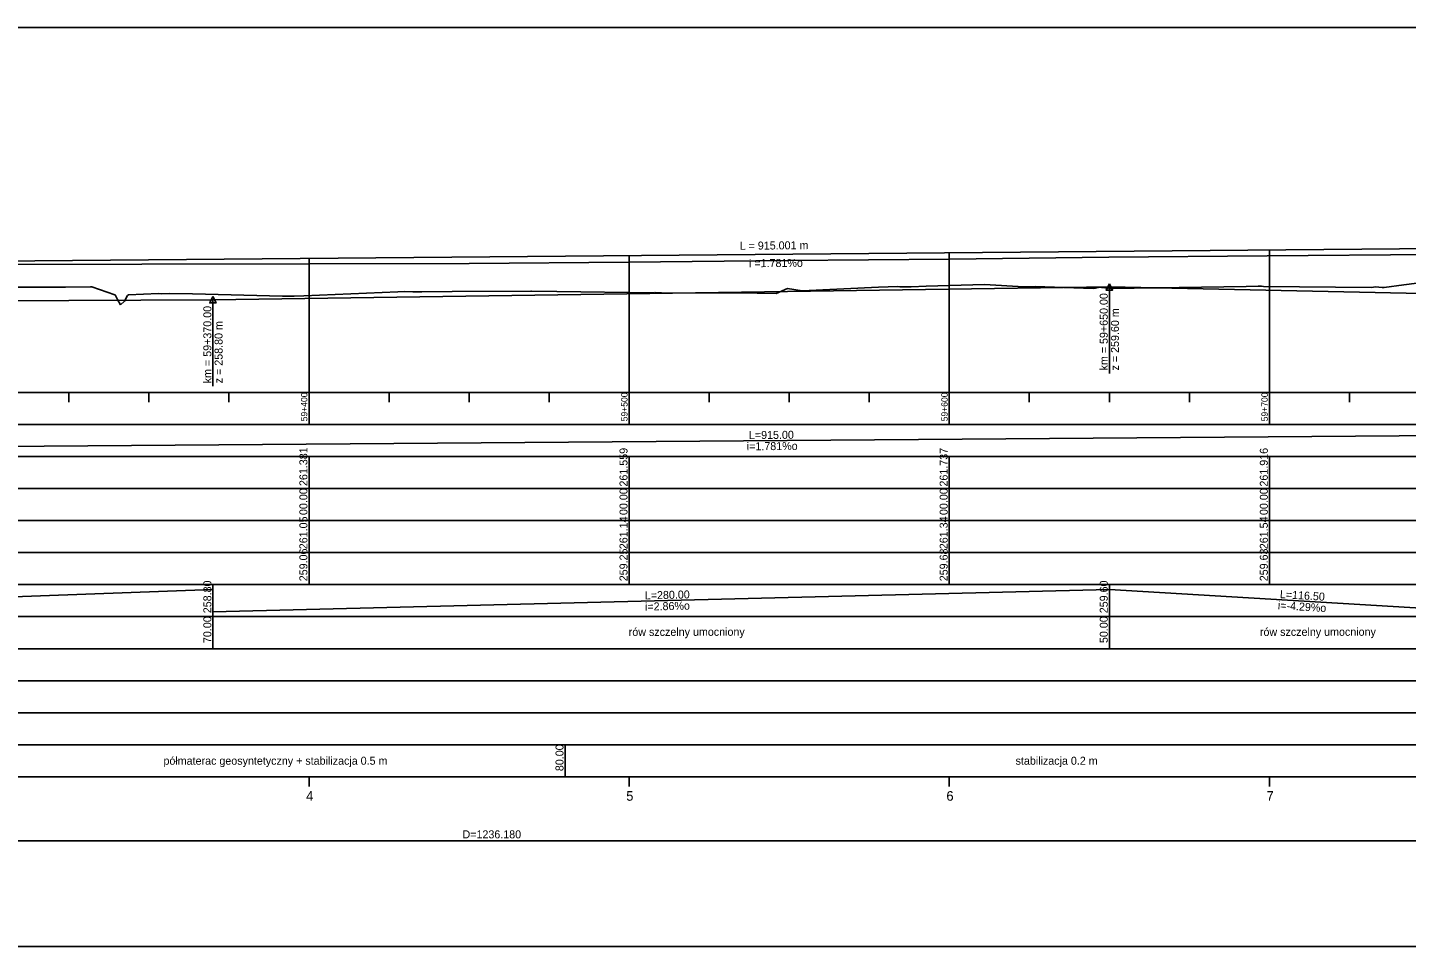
# Model space of a CAD drawing. Extents: x 6445630 to 6518227, y 5499240 to 5511716.
# Drawn here: x 6458543.3 to 6458974, y 5508418.3 to 5508705.3 of the extents above; entities that cross this region are included whole.
import ezdxf

# ---------------------------------------------------------------- set-up
doc = ezdxf.new("R2010")
doc.units = 0
for name, color, linetype in [('TOR_PROF-opisy pomocnicze', 7, 'Continuous'), ('TOR_PROF-rowy otwarte', 7, 'Continuous'), ('TOR_PROF-tabelka-geometria T1', 7, 'Continuous'), ('TOR_PROF-tabelka-kilometracja', 7, 'Continuous'), ('TOR_PROF-tabelka-odleglosci T1', 7, 'Continuous'), ('TOR_PROF-tabelka-pochylenia proj T1', 7, 'Continuous'), ('TOR_PROF-tabelka-rodzaj rowu T1', 7, 'Continuous'), ('TOR_PROF-tabelka-rowyT1', 7, 'Continuous'), ('TOR_PROF-tabelka-rurociagi T1', 7, 'Continuous'), ('TOR_PROF-tabelka-rzedne istn T1', 7, 'Continuous'), ('TOR_PROF-tabelka-rzedne proj T1', 7, 'Continuous'), ('TOR_PROF-tabelka-teren istniejacy T1', 7, 'Continuous'), ('TOR_PROF-tabelka-warstwa ochronna T1', 7, 'Continuous'), ('TOR_PROF-tor istniejacy T2', 7, 'Continuous'), ('TOR_PROF-tor projektowany', 7, 'Continuous'), ('TOR_PROF-uklad odniesienia', 7, 'Continuous'), ('TOR_PROF-warstwa ochronna', 7, 'Continuous'), ('TOR_RAMKI-dodatkowe3', 7, 'Continuous'), ('TOR_RAMKI-MASKA WYCIECIA', 7, 'Continuous')]:
    doc.layers.add(name, color=color, linetype=linetype)

msp = doc.modelspace()

# ---------------------------------------------------------------- linework, layer by layer
at = {"layer": 'TOR_PROF-opisy pomocnicze'}
for p, q in [((6458881.21, 5508624.29), (6458881.21, 5508597.29)), ((6458601.21, 5508620.29), (6458601.21, 5508593.29))]:
    msp.add_line(p, q, dxfattribs=at)
for points in [[(6458881.21, 5508625.29), (6458882.21, 5508623.29), (6458880.21, 5508623.29)], [(6458601.21, 5508621.29), (6458602.21, 5508619.29), (6458600.21, 5508619.29)]]:
    msp.add_lwpolyline(points, close=True, dxfattribs=at)
at = {"layer": 'TOR_PROF-rowy otwarte'}
for p, q in [((6458601.21, 5508620.29), (6458881.21, 5508624.29)), ((6458881.21, 5508624.29), (6458997.71, 5508621.79)), ((6458411.21, 5508619.29), (6458601.21, 5508620.29))]:
    msp.add_line(p, q, dxfattribs=at)
at = {"layer": 'TOR_PROF-tabelka-geometria T1'}
for points in [[(6452331.21, 5508451.29), (6453331.21, 5508451.29), (6453331.21, 5508448.62), (6453416.22, 5508448.62), (6453416.22, 5508451.29), (6453496.22, 5508451.29), (6453496.22, 5508453.96), (6453581.21, 5508453.96), (6453581.21, 5508451.29), (6457347.56, 5508451.29), (6457347.56, 5508448.62), (6457429.11, 5508448.62), (6457429.11, 5508451.29), (6457509.11, 5508451.29), (6457509.11, 5508453.96), (6457590.67, 5508453.96), (6457590.67, 5508451.29), (6459780.93, 5508451.29)], [(6452331.21, 5508451.29), (6462731.21, 5508451.29)]]:
    msp.add_lwpolyline(points, dxfattribs=at)
at = {"layer": 'TOR_PROF-tabelka-kilometracja'}
for points in [[(6458631.21, 5508468.29), (6458631.21, 5508471.29)], [(6458731.21, 5508468.29), (6458731.21, 5508471.29)], [(6458831.21, 5508468.29), (6458831.21, 5508471.29)], [(6458931.21, 5508468.29), (6458931.21, 5508471.29)]]:
    msp.add_lwpolyline(points, dxfattribs=at)
at = {"layer": 'TOR_PROF-tabelka-odleglosci T1'}
msp.add_lwpolyline([(6452331.21, 5508551.29), (6462731.21, 5508551.29), (6462731.21, 5508561.29), (6452331.21, 5508561.29)], close=True, dxfattribs=at)
for points in [[(6458631.21, 5508551.29), (6458631.21, 5508561.29)], [(6458731.21, 5508551.29), (6458731.21, 5508561.29)], [(6458831.21, 5508551.29), (6458831.21, 5508561.29)], [(6458931.21, 5508551.29), (6458931.21, 5508561.29)]]:
    msp.add_lwpolyline(points, dxfattribs=at)
at = {"layer": 'TOR_PROF-tabelka-pochylenia proj T1'}
msp.add_lwpolyline([(6452331.21, 5508571.29), (6462731.21, 5508571.29), (6462731.21, 5508581.29), (6452331.21, 5508581.29)], close=True, dxfattribs=at)
msp.add_lwpolyline([(6458316.21, 5508572.79), (6459231.21, 5508579.79)], dxfattribs=at)
at = {"layer": 'TOR_PROF-tabelka-rodzaj rowu T1'}
for points in [[(6452331.21, 5508511.29), (6462731.21, 5508511.29), (6462731.21, 5508521.29), (6452331.21, 5508521.29)], [(6452331.21, 5508511.29), (6462731.21, 5508511.29), (6462731.21, 5508521.29), (6452331.21, 5508521.29)], [(6452331.21, 5508491.29), (6462731.21, 5508491.29), (6462731.21, 5508501.29), (6452331.21, 5508501.29)]]:
    msp.add_lwpolyline(points, close=True, dxfattribs=at)
for points in [[(6458601.21, 5508511.29), (6458601.21, 5508521.29)], [(6458881.21, 5508511.29), (6458881.21, 5508521.29)]]:
    msp.add_lwpolyline(points, dxfattribs=at)
at = {"layer": 'TOR_PROF-tabelka-rowyT1'}
msp.add_lwpolyline([(6452331.21, 5508521.29), (6462731.21, 5508521.29), (6462731.21, 5508531.29), (6452331.21, 5508531.29)], close=True, dxfattribs=at)
msp.add_lwpolyline([(6452331.21, 5508521.29), (6462731.21, 5508521.29), (6462731.21, 5508531.29), (6452331.21, 5508531.29)], close=True, dxfattribs=at)
msp.add_lwpolyline([(6452331.21, 5508521.29), (6462731.21, 5508521.29), (6462731.21, 5508531.29), (6452331.21, 5508531.29)], close=True, dxfattribs=at)
for points in [[(6458411.21, 5508522.79), (6458601.21, 5508529.79)], [(6458601.21, 5508521.29), (6458601.21, 5508531.29)], [(6458601.21, 5508522.79), (6458881.21, 5508529.79)], [(6458881.21, 5508521.29), (6458881.21, 5508531.29)], [(6458881.21, 5508529.79), (6458997.71, 5508522.79)]]:
    msp.add_lwpolyline(points, dxfattribs=at)
at = {"layer": 'TOR_PROF-tabelka-rurociagi T1'}
msp.add_lwpolyline([(6452331.21, 5508501.29), (6462731.21, 5508501.29), (6462731.21, 5508511.29), (6452331.21, 5508511.29)], close=True, dxfattribs=at)
at = {"layer": 'TOR_PROF-tabelka-rzedne istn T1'}
msp.add_lwpolyline([(6452331.21, 5508541.29), (6462731.21, 5508541.29), (6462731.21, 5508551.29), (6452331.21, 5508551.29)], close=True, dxfattribs=at)
for points in [[(6458631.21, 5508541.29), (6458631.21, 5508551.29)], [(6458731.21, 5508541.29), (6458731.21, 5508551.29)], [(6458831.21, 5508541.29), (6458831.21, 5508551.29)], [(6458931.21, 5508541.29), (6458931.21, 5508551.29)], [(6458631.21, 5508531.29), (6458631.21, 5508541.29)], [(6458631.21, 5508531.29), (6458631.21, 5508541.29)], [(6458631.21, 5508531.29), (6458631.21, 5508541.29)], [(6458631.21, 5508531.29), (6458631.21, 5508541.29)], [(6458731.21, 5508531.29), (6458731.21, 5508541.29)], [(6458731.21, 5508531.29), (6458731.21, 5508541.29)], [(6458731.21, 5508531.29), (6458731.21, 5508541.29)], [(6458731.21, 5508531.29), (6458731.21, 5508541.29)], [(6458831.21, 5508531.29), (6458831.21, 5508541.29)], [(6458831.21, 5508531.29), (6458831.21, 5508541.29)], [(6458831.21, 5508531.29), (6458831.21, 5508541.29)], [(6458831.21, 5508531.29), (6458831.21, 5508541.29)], [(6458931.21, 5508531.29), (6458931.21, 5508541.29)], [(6458931.21, 5508531.29), (6458931.21, 5508541.29)], [(6458931.21, 5508531.29), (6458931.21, 5508541.29)], [(6458931.21, 5508531.29), (6458931.21, 5508541.29)]]:
    msp.add_lwpolyline(points, dxfattribs=at)
at = {"layer": 'TOR_PROF-tabelka-rzedne proj T1'}
msp.add_lwpolyline([(6452331.21, 5508561.29), (6462731.21, 5508561.29), (6462731.21, 5508571.29), (6452331.21, 5508571.29)], close=True, dxfattribs=at)
for points in [[(6458631.21, 5508561.29), (6458631.21, 5508571.29)], [(6458731.21, 5508561.29), (6458731.21, 5508571.29)], [(6458831.21, 5508561.29), (6458831.21, 5508571.29)], [(6458931.21, 5508561.29), (6458931.21, 5508571.29)]]:
    msp.add_lwpolyline(points, dxfattribs=at)
at = {"layer": 'TOR_PROF-tabelka-teren istniejacy T1'}
msp.add_lwpolyline([(6452331.21, 5508531.29), (6462731.21, 5508531.29), (6462731.21, 5508541.29), (6452331.21, 5508541.29)], close=True, dxfattribs=at)
msp.add_lwpolyline([(6452331.21, 5508531.29), (6462731.21, 5508531.29), (6462731.21, 5508541.29), (6452331.21, 5508541.29)], close=True, dxfattribs=at)
msp.add_lwpolyline([(6452331.21, 5508531.29), (6462731.21, 5508531.29), (6462731.21, 5508541.29), (6452331.21, 5508541.29)], close=True, dxfattribs=at)
msp.add_lwpolyline([(6452331.21, 5508531.29), (6462731.21, 5508531.29), (6462731.21, 5508541.29), (6452331.21, 5508541.29)], close=True, dxfattribs=at)
at = {"layer": 'TOR_PROF-tabelka-warstwa ochronna T1'}
msp.add_lwpolyline([(6452331.21, 5508481.29), (6462731.21, 5508481.29), (6462731.21, 5508491.29), (6452331.21, 5508491.29)], close=True, dxfattribs=at)
at = {"layer": 'TOR_PROF-tor istniejacy T2'}
msp.add_lwpolyline([(6458981.86, 5508634.39), (6458930.5, 5508633.99), (6458881.05, 5508633.54), (6458831.31, 5508632.99), (6458780.7, 5508632.49), (6458731.07, 5508631.99), (6458681.2, 5508631.64), (6458631.17, 5508631.54), (6458579.02, 5508631.44), (6458525.07, 5508631.29), (6458478.95, 5508631.19), (6458431.31, 5508631.09), (6458381.72, 5508630.99), (6458331.48, 5508630.74), (6458282.11, 5508630.64), (6458231.69, 5508630.39), (6458180.18, 5508630.14), (6458128.82, 5508629.84), (6458079.75, 5508629.59), (6458032.21, 5508629.34), (6457982.42, 5508629.04), (6457932.49, 5508628.79)], dxfattribs=at)
at = {"layer": 'TOR_PROF-tor projektowany'}
msp.add_line((6458316.21, 5508630.39), (6459231.21, 5508638.54), dxfattribs=at)
msp.add_line((6458316.21, 5508630.39), (6459231.21, 5508638.54), dxfattribs=at)
for points in [[(6458631.21, 5508633.2), (6458631.21, 5508596.29), (6458631.21, 5508591.29), (6458631.21, 5508591.29)], [(6458631.21, 5508633.2), (6458631.21, 5508596.29), (6458631.21, 5508591.29), (6458631.21, 5508591.29)], [(6458731.21, 5508634.09), (6458731.21, 5508596.29), (6458731.21, 5508591.29), (6458731.21, 5508591.29)], [(6458731.21, 5508634.09), (6458731.21, 5508596.29), (6458731.21, 5508591.29), (6458731.21, 5508591.29)], [(6458831.21, 5508634.98), (6458831.21, 5508596.29), (6458831.21, 5508591.29), (6458831.21, 5508591.29)], [(6458831.21, 5508634.98), (6458831.21, 5508596.29), (6458831.21, 5508591.29), (6458831.21, 5508591.29)], [(6458931.21, 5508635.87), (6458931.21, 5508596.29), (6458931.21, 5508591.29), (6458931.21, 5508591.29)], [(6458931.21, 5508635.87), (6458931.21, 5508596.29), (6458931.21, 5508591.29), (6458931.21, 5508591.29)]]:
    msp.add_lwpolyline(points, dxfattribs=at)
at = {"layer": 'TOR_PROF-uklad odniesienia'}
for p, q in [((6452331.21, 5508591.29), (6462731.21, 5508591.29)), ((6452331.21, 5508591.29), (6462731.21, 5508591.29)), ((6458556.21, 5508588.29), (6458556.21, 5508591.29)), ((6458556.21, 5508588.29), (6458556.21, 5508591.29)), ((6458581.21, 5508588.29), (6458581.21, 5508591.29)), ((6458581.21, 5508588.29), (6458581.21, 5508591.29)), ((6458606.21, 5508588.29), (6458606.21, 5508591.29)), ((6458606.21, 5508588.29), (6458606.21, 5508591.29)), ((6458631.21, 5508581.29), (6458631.21, 5508591.29)), ((6458631.21, 5508581.29), (6458631.21, 5508591.29)), ((6458656.21, 5508588.29), (6458656.21, 5508591.29)), ((6458656.21, 5508588.29), (6458656.21, 5508591.29)), ((6458681.21, 5508588.29), (6458681.21, 5508591.29)), ((6458681.21, 5508588.29), (6458681.21, 5508591.29)), ((6458706.21, 5508588.29), (6458706.21, 5508591.29)), ((6458706.21, 5508588.29), (6458706.21, 5508591.29)), ((6458731.21, 5508581.29), (6458731.21, 5508591.29)), ((6458731.21, 5508581.29), (6458731.21, 5508591.29)), ((6458756.21, 5508588.29), (6458756.21, 5508591.29)), ((6458756.21, 5508588.29), (6458756.21, 5508591.29)), ((6458781.21, 5508588.29), (6458781.21, 5508591.29)), ((6458781.21, 5508588.29), (6458781.21, 5508591.29)), ((6458806.21, 5508588.29), (6458806.21, 5508591.29)), ((6458806.21, 5508588.29), (6458806.21, 5508591.29)), ((6458831.21, 5508581.29), (6458831.21, 5508591.29)), ((6458831.21, 5508581.29), (6458831.21, 5508591.29)), ((6458856.21, 5508588.29), (6458856.21, 5508591.29)), ((6458856.21, 5508588.29), (6458856.21, 5508591.29)), ((6458881.21, 5508588.29), (6458881.21, 5508591.29)), ((6458881.21, 5508588.29), (6458881.21, 5508591.29)), ((6458906.21, 5508588.29), (6458906.21, 5508591.29)), ((6458906.21, 5508588.29), (6458906.21, 5508591.29)), ((6458931.21, 5508581.29), (6458931.21, 5508591.29)), ((6458931.21, 5508581.29), (6458931.21, 5508591.29)), ((6458956.21, 5508588.29), (6458956.21, 5508591.29)), ((6458956.21, 5508588.29), (6458956.21, 5508591.29))]:
    msp.add_line(p, q, dxfattribs=at)
at = {"layer": 'TOR_PROF-warstwa ochronna'}
msp.add_lwpolyline([(6452331.21, 5508471.29), (6462731.21, 5508471.29), (6462731.21, 5508481.29), (6452331.21, 5508481.29)], close=True, dxfattribs=at)
msp.add_lwpolyline([(6458711.21, 5508471.29), (6458711.21, 5508481.29)], dxfattribs=at)
at = {"layer": 'TOR_RAMKI-dodatkowe3'}
for p, q in [((6458540.03, 5508624.23), (6458544.72, 5508624.23)), ((6458544.72, 5508624.23), (6458545.4, 5508624.21)), ((6458545.4, 5508624.21), (6458545.61, 5508624.19)), ((6458545.61, 5508624.19), (6458555.19, 5508624.23)), ((6458555.19, 5508624.23), (6458562.96, 5508624.34)), ((6458562.96, 5508624.34), (6458563.42, 5508624.34)), ((6458563.42, 5508624.34), (6458570.55, 5508621.8)), ((6458777.09, 5508622.28), (6458780.67, 5508623.83)), ((6458780.67, 5508623.83), (6458785.25, 5508623.05)), ((6458785.25, 5508623.05), (6458809.08, 5508624.18)), ((6458809.08, 5508624.18), (6458815.11, 5508624.39)), ((6458815.11, 5508624.39), (6458815.73, 5508624.34)), ((6458815.73, 5508624.34), (6458817.18, 5508624.32)), ((6458817.18, 5508624.32), (6458819.26, 5508624.31)), ((6458819.26, 5508624.31), (6458824.01, 5508624.49)), ((6458824.01, 5508624.49), (6458842.18, 5508624.99)), ((6458842.18, 5508624.99), (6458854.49, 5508624.34)), ((6458854.49, 5508624.34), (6458855.65, 5508624.33)), ((6458855.65, 5508624.33), (6458858.09, 5508624.44)), ((6458858.09, 5508624.44), (6458876.12, 5508623.77)), ((6458876.12, 5508623.77), (6458876.88, 5508623.91)), ((6458876.88, 5508623.91), (6458878.19, 5508624.19)), ((6458878.19, 5508624.19), (6458878.76, 5508624.1)), ((6458878.76, 5508624.1), (6458881.99, 5508623.76)), ((6458881.99, 5508623.76), (6458923.96, 5508624.45)), ((6458923.96, 5508624.45), (6458927.72, 5508624.49)), ((6458927.72, 5508624.49), (6458928.38, 5508624.49)), ((6458928.38, 5508624.49), (6458928.71, 5508624.53)), ((6458928.71, 5508624.53), (6458929.34, 5508624.45)), ((6458929.34, 5508624.45), (6458963.11, 5508624.15)), ((6458963.11, 5508624.15), (6458964.33, 5508624.3)), ((6458964.33, 5508624.3), (6458966.47, 5508624.14)), ((6458966.47, 5508624.14), (6458967.1, 5508624.14)), ((6458967.1, 5508624.14), (6458973.22, 5508624.93)), ((6458973.22, 5508624.93), (6458984.45, 5508626.36)), ((6458570.55, 5508621.8), (6458570.63, 5508621.8)), ((6458570.63, 5508621.8), (6458571.34, 5508620.32)), ((6458571.34, 5508620.32), (6458572.32, 5508618.66)), ((6458572.32, 5508618.66), (6458573.61, 5508619.87)), ((6458573.61, 5508619.87), (6458574.54, 5508621.59)), ((6458574.54, 5508621.59), (6458574.84, 5508621.81)), ((6458574.84, 5508621.81), (6458584.25, 5508622.18)), ((6458584.25, 5508622.18), (6458585.1, 5508622.16)), ((6458585.1, 5508622.16), (6458587.77, 5508622.27)), ((6458587.77, 5508622.27), (6458594.77, 5508622.12)), ((6458594.77, 5508622.12), (6458622.93, 5508621.41)), ((6458622.93, 5508621.41), (6458624.36, 5508621.43)), ((6458624.36, 5508621.43), (6458625.01, 5508621.35)), ((6458625.01, 5508621.35), (6458626.61, 5508621.42)), ((6458626.61, 5508621.42), (6458629.6, 5508621.53)), ((6458629.6, 5508621.53), (6458658.91, 5508622.72)), ((6458658.91, 5508622.72), (6458661.16, 5508622.82)), ((6458661.16, 5508622.82), (6458663.64, 5508622.78)), ((6458663.64, 5508622.78), (6458666.49, 5508622.78)), ((6458666.49, 5508622.78), (6458675.96, 5508622.81)), ((6458675.96, 5508622.81), (6458700.55, 5508622.91)), ((6458700.55, 5508622.91), (6458700.6, 5508622.9)), ((6458700.6, 5508622.9), (6458700.62, 5508622.91)), ((6458700.62, 5508622.91), (6458700.64, 5508622.91)), ((6458700.64, 5508622.91), (6458700.69, 5508622.91)), ((6458700.69, 5508622.91), (6458708.59, 5508622.82)), ((6458708.59, 5508622.82), (6458738.55, 5508622.44)), ((6458738.55, 5508622.44), (6458739.04, 5508622.44)), ((6458739.04, 5508622.44), (6458739.23, 5508622.49)), ((6458739.23, 5508622.49), (6458739.46, 5508622.46)), ((6458739.46, 5508622.46), (6458739.68, 5508622.46)), ((6458739.68, 5508622.46), (6458740.11, 5508622.47)), ((6458740.11, 5508622.47), (6458741.31, 5508622.47)), ((6458741.31, 5508622.47), (6458771.15, 5508622.3)), ((6458771.15, 5508622.3), (6458777.09, 5508622.28))]:
    msp.add_line(p, q, dxfattribs=at)
at = {"layer": 'TOR_RAMKI-MASKA WYCIECIA'}
msp.add_lwpolyline([(6457196.67, 5508418.29), (6459246.67, 5508418.29), (6459246.67, 5508705.29), (6457196.67, 5508705.29)], close=True, dxfattribs=at)

# ---------------------------------------------------------------- texts
at = {"layer": 'TOR_PROF-opisy pomocnicze'}
for s, rotation, p in [('L = 915.001 m', 0.5103, (6458765.75, 5508635.89)), ('L = 915.001 m', 0.5103, (6458765.75, 5508635.89)), ('  i =1.781%o', 0.5103, (6458766.81, 5508630.4)), ('  i =1.781%o', 0.5103, (6458766.81, 5508630.4)), ('km = 59+650.00', 90, (6458880.71, 5508598.19)), ('km = 59+370.00', 90, (6458600.71, 5508594.19)), ('z = 259.60 m', 90, (6458884.21, 5508598.19)), ('z = 258.80 m', 90, (6458604.21, 5508594.19))]:
    msp.add_text(s, height=2.5, rotation=rotation, dxfattribs=at).set_placement(p)
at = {"layer": 'TOR_PROF-tabelka-geometria T1'}
msp.add_text('D=1236.180', height=2.5, dxfattribs=at).set_placement((6458679.16, 5508452.04))
msp.add_text('D=1236.180', height=2.5, dxfattribs=at).set_placement((6458679.16, 5508452.04))
at = {"layer": 'TOR_PROF-tabelka-kilometracja'}
for s, p in [('4', (6458630.32, 5508463.79)), ('5', (6458730.31, 5508463.79)), ('6', (6458830.32, 5508463.79)), ('7', (6458930.32, 5508463.79))]:
    msp.add_text(s, height=3, dxfattribs=at).set_placement(p)
at = {"layer": 'TOR_PROF-tabelka-odleglosci T1'}
for p in [(6458630.71, 5508553.03), (6458730.71, 5508553.03), (6458830.71, 5508553.03), (6458930.71, 5508553.03)]:
    msp.add_text('00.00', height=2.5, rotation=90, dxfattribs=at).set_placement(p)
at = {"layer": 'TOR_PROF-tabelka-pochylenia proj T1'}
for s, p in [('i=1.781%o', (6458767.96, 5508573.25)), ('L=915.00', (6458768.63, 5508576.75))]:
    msp.add_text(s, height=2.5, rotation=0.4383, dxfattribs=at).set_placement(p)
at = {"layer": 'TOR_PROF-tabelka-rodzaj rowu T1'}
for s, p in [('70.00', (6458600.71, 5508513.04)), ('50.00', (6458880.71, 5508513.04))]:
    msp.add_text(s, height=2.5, rotation=90, dxfattribs=at).set_placement(p)
at = {"layer": 'TOR_PROF-tabelka-rowyT1'}
for s, rotation, p in [('258.80', 90, (6458600.71, 5508522.36)), ('L=280.00', 1.4321, (6458736.13, 5508526.66)), ('259.60', 90, (6458880.71, 5508522.36)), ('L=116.50', 356.5615, (6458934.43, 5508527.09)), ('i=2.86%o', 1.4321, (6458736.19, 5508523.16)), ('i=-4.29%o', 356.5615, (6458933.79, 5508523.63)), ('rów szczelny umocniony', 0.087, (6458731.09, 5508515.27)), ('rów szczelny umocniony', 0.087, (6458928.24, 5508515.27))]:
    msp.add_text(s, height=2.5, rotation=rotation, dxfattribs=at).set_placement(p)
at = {"layer": 'TOR_PROF-tabelka-rzedne istn T1'}
for s, p in [('261.05', (6458630.71, 5508542.35)), ('261.14', (6458730.71, 5508542.36)), ('261.34', (6458830.71, 5508542.36)), ('261.54', (6458930.71, 5508542.36)), ('259.06', (6458630.71, 5508532.35)), ('259.25', (6458730.71, 5508532.35)), ('259.68', (6458830.71, 5508532.35)), ('259.63', (6458930.71, 5508532.35))]:
    msp.add_text(s, height=2.5, rotation=90, dxfattribs=at).set_placement(p)
at = {"layer": 'TOR_PROF-tabelka-rzedne proj T1'}
for s, p in [('261.381', (6458630.71, 5508562.09)), ('261.559', (6458730.71, 5508561.93)), ('261.737', (6458830.71, 5508561.93)), ('261.916', (6458930.71, 5508561.92))]:
    msp.add_text(s, height=2.5, rotation=90, dxfattribs=at).set_placement(p)
at = {"layer": 'TOR_PROF-uklad odniesienia'}
for s, p in [('59+400', (6458630.71, 5508582.31)), ('59+400', (6458630.71, 5508582.31)), ('59+500', (6458730.71, 5508582.31)), ('59+500', (6458730.71, 5508582.31)), ('59+600', (6458830.71, 5508582.31)), ('59+600', (6458830.71, 5508582.31)), ('59+700', (6458930.71, 5508582.31)), ('59+700', (6458930.71, 5508582.31))]:
    msp.add_text(s, height=2, rotation=90, dxfattribs=at).set_placement(p)
at = {"layer": 'TOR_PROF-warstwa ochronna'}
for s, rotation, p in [('80.00', 90, (6458710.71, 5508473.04)), ('półmaterac geosyntetyczny + stabilizacja 0.5 m', 360, (6458585.75, 5508475.04)), ('stabilizacja 0.2 m', 360, (6458851.92, 5508475.04))]:
    msp.add_text(s, height=2.5, rotation=rotation, dxfattribs=at).set_placement(p)

doc.saveas('drawing.dxf')
